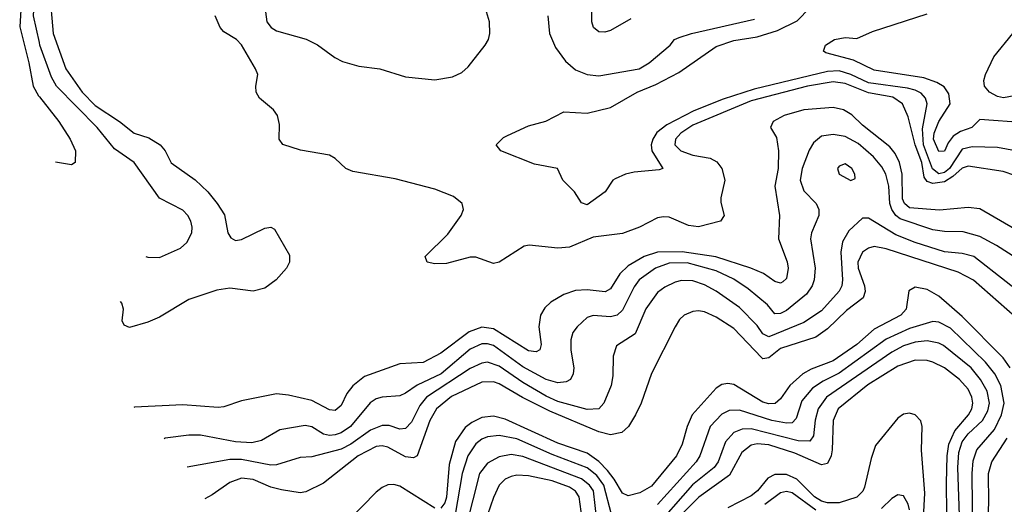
# Model space of a CAD drawing. Header units: inches. Extents: x 884549 to 1028252, y 526810 to 653624.
# Tile 591 of 656: x 989933 to 993294, y 544785 to 546437. Entities that reach past the tile are written whole.
import ezdxf

# ---------------------------------------------------------------- set-up
doc = ezdxf.new("R2010")
doc.units = ezdxf.units.IN
doc.header["$MEASUREMENT"] = 0
doc.layers.add('A9584', color=7, linetype='Continuous')
doc.layers.add('A9594', color=7, linetype='Continuous')

msp = doc.modelspace()

# ---------------------------------------------------------------- linework, layer by layer
at = {"layer": 'A9584', "color": 5}
for points, elevation in [([(990000, 546720.6), (989958, 546602), (989940.3, 546570), (989935.6, 546550), (989939.5, 546510), (989932.9, 546412.9), (989964.6, 546290), (989978.8, 546210), (989997.2, 546177.2), (990000, 546173.8)], 2160), ([(990000, 546359.3), (989980.1, 546450), (989981.8, 546490), (990000, 546602.1)], 2140)]:
    msp.add_lwpolyline(points, dxfattribs=dict(at, elevation=elevation))
at = {"layer": 'A9594', "color": 5}
for points, elevation in [([(990034.9, 546534.9), (990047.1, 546390), (990090.8, 546270), (990145.9, 546190), (990190, 546144.5), (990273.2, 546090), (990323.9, 546050), (990374.2, 546034.2), (990412.9, 546010), (990429.9, 545990), (990450, 545948.9), (990531.6, 545891.6), (990575, 545850), (990607.4, 545810), (990631.6, 545771.6), (990643.2, 545710), (990653.1, 545693.1), (990670, 545683.7), (990690, 545687.1), (990770, 545726.3), (990790, 545729.6), (990802.7, 545722.7), (990853.9, 545633.9), (990854.2, 545610), (990843.4, 545590), (990808.5, 545550), (990770, 545522.1), (990730, 545511.4), (990650, 545521.7), (990605.7, 545514.3), (990510, 545482.5), (990410, 545423.2), (990370, 545405.3), (990307.7, 545387.7), (990290, 545396), (990283, 545410), (990287.6, 545450), (990282, 545470), (990277, 545475.8)], 2120), ([(992019.5, 546440.5), (991950, 546400.3), (991930, 546395), (991910, 546396.3), (991892, 546410), (991885.7, 546430), (991885.1, 546530)], 2120), ([(990770, 546480.7), (990776.9, 546430), (990790.9, 546410.9), (990810, 546399.2), (990911.1, 546371.1), (990950, 546351.8), (991008.1, 546308.1), (991034.8, 546294.8), (991090, 546278.8), (991162, 546270), (991250, 546242), (991350, 546232.3), (991410, 546241.8), (991442.5, 546257.5), (991464, 546276), (991522.2, 546350), (991533, 546370), (991537.3, 546390), (991536.3, 546430), (991512.9, 546510)], 2080), ([(993350, 545986.3), (993270, 546001.4), (993183.9, 546003.9), (993150, 545995.5), (993106.5, 545930), (993090, 545916.3), (993070, 545911.3), (993048.2, 545928.2), (993017.9, 546010), (993014.7, 546065.3), (993030.6, 546150), (993024.3, 546170), (993010, 546186.4), (992990, 546197.4), (992963.7, 546203.7), (992830, 546222.1), (992770, 546249.8), (992730, 546262.8), (992690, 546261), (992439.4, 546200.6), (992334, 546166), (992234.1, 546125.9), (992141.4, 546078.6), (992107.5, 546052.5), (992093.8, 546030), (992088.2, 546010), (992091.1, 545990), (992127.7, 545930), (992115.3, 545924.7), (992030, 545917.5), (992000.5, 545910), (991965.9, 545894.1), (991958, 545890), (991930.8, 545850), (991870, 545805.6), (991850, 545813.2), (991827, 545850), (991786.6, 545890), (991768.7, 545930), (991690, 545944.5), (991575.3, 545990), (991559, 546010), (991584.5, 546035.5), (991597.5, 546042.5), (991670, 546074.8), (991729.3, 546090.7), (991790, 546123), (991870, 546118.5), (991950, 546137.6), (992040.7, 546190), (992104.1, 546215.9), (992183.1, 546256.9), (992310, 546345.8), (992370, 546366.6), (992450, 546379.1), (992519.3, 546400.7), (992586.6, 546433.4), (992630, 546477.2)], 2060), ([(993330, 545905.7), (993290, 545919.5), (993170, 545938.1), (993150, 545931.3), (993118.1, 545901.9), (993090, 545884.2), (993050, 545878.7), (993030, 545885), (993020.6, 545900.6), (993011.9, 545950), (992989.3, 546010), (992965.6, 546105.6), (992945.8, 546150), (992913, 546173), (992830, 546188.1), (992750, 546219.7), (992710, 546225.6), (992622.3, 546210), (992430, 546159.9), (992230, 546077.5), (992189.7, 546050), (992171.4, 546030), (992169.2, 546010), (992190.1, 545990), (992230, 545975), (992290, 545965.4), (992312.5, 545952.5), (992329.5, 545930), (992339.8, 545890), (992325.7, 545830), (992326.3, 545813.7), (992337.4, 545770), (992325.3, 545750), (992250, 545730.4), (992215.8, 545735.8), (992150, 545763.4), (992130, 545764.9), (992110, 545761.4), (992048.4, 545730), (991990, 545707.7), (991890, 545695), (991810, 545661.8), (991770, 545658.4), (991672, 545668), (991654.8, 545665.2), (991570, 545609.8), (991550, 545605.3), (991490, 545626.9), (991470, 545626.9), (991390, 545606), (991350, 545604.1), (991324, 545610), (991316.9, 545630), (991394.2, 545705.8), (991440.1, 545770), (991448.3, 545790), (991443.4, 545810), (991414.2, 545834.2), (991350, 545859.5), (991214.8, 545894.8), (991070, 545919.4), (991046, 545930), (991010, 545963.8), (990990, 545975), (990891.8, 545991.8), (990831, 546011), (990818.9, 546030), (990819.7, 546079.7), (990813.3, 546110), (990799.6, 546130), (990751.6, 546170), (990740.5, 546190), (990738.7, 546210), (990745.6, 546250), (990737.6, 546270), (990690, 546351.5), (990673, 546370), (990630, 546395.8), (990617.1, 546410), (990600.6, 546450)], 2080), ([(991735.3, 546450), (991741.8, 546390), (991762.3, 546342.3), (991795.4, 546295.4), (991830, 546266.1), (991870, 546250.1), (991910, 546245.2), (992047.6, 546270), (992081, 546290), (992153.7, 546350), (992168, 546370), (992183.7, 546376.3), (992226.3, 546390), (992441, 546439)], 2080), ([(993365.6, 546085.6), (993210, 546096.5), (993182.7, 546070), (993143.7, 546056.3), (993119.5, 546040.5), (993102.5, 546017.5), (993090, 545988.5), (993070, 545988.2), (993051.9, 546030), (993054.4, 546050), (993070, 546089.5), (993109.3, 546150), (993104.2, 546184.2), (993087.9, 546207.9), (993062.9, 546222.9), (993018.9, 546238.9), (992850, 546265.2), (992779, 546299), (992684, 546324), (992676.3, 546330), (992683.9, 546350), (992714.5, 546370), (992750, 546376.8), (992790, 546373), (992843.4, 546396.6), (993030, 546457.1)], 2040), ([(993370, 546185.8), (993290.9, 546170.9), (993270, 546175.1), (993242.9, 546190), (993226, 546210), (993223.7, 546230), (993229.2, 546250), (993258, 546310), (993322.6, 546390)], 2020), ([(990363.5, 545629.5), (990370, 545627.2), (990410, 545626.6), (990482, 545658), (990502.9, 545677.1), (990520.2, 545710), (990521.7, 545730), (990517, 545750), (990506.5, 545770), (990490, 545788), (990410, 545828.2), (990323.2, 545950), (990256.3, 545996.3), (990197.8, 546070), (990058.6, 546210), (990041.2, 546241.2), (990002.1, 546350), (990000, 546359.3)], 2140), ([(990000, 546173.8), (990066.8, 546090), (990105.3, 546030), (990123.1, 545990), (990122, 545950), (990110, 545942), (990054.8, 545951.8)], 2160), ([(993330, 545723), (993210, 545791.7), (993170, 545796.9), (993072.4, 545787.6), (992970, 545795.9), (992952.5, 545810), (992946.6, 545826.6), (992945, 545910), (992936.1, 545950), (992921.1, 545981.1), (992903.5, 546003.5), (992810, 546077.6), (992773.1, 546113.1), (992745.2, 546130), (992710, 546138.2), (992610, 546129.9), (992541.8, 546110), (992504.2, 546090), (992496.2, 546070), (992515.7, 546035.7), (992522.8, 545990), (992521.6, 545930), (992510.9, 545870), (992526.3, 545770), (992523.3, 545690), (992552, 545612), (992556, 545590), (992550, 545554.2), (992537.3, 545542.7), (992530, 545538.8), (992510, 545544.4), (992471.7, 545571.7), (992429, 545590), (992308.8, 545628.8), (992193.9, 545646.1), (992110, 545644.8), (992064.8, 545630), (992010, 545597.6), (991981.8, 545570), (991950, 545519.9), (991931, 545509), (991870, 545516.5), (991830, 545514), (991790, 545500.4), (991745.7, 545474.3), (991725.6, 545454.4), (991710.5, 545429.5), (991705.3, 545390), (991713, 545330), (991708.1, 545311.9), (991695.4, 545304.6), (991670, 545307.4), (991550, 545383.3), (991510, 545388.3), (991466.9, 545373.1), (991370, 545300.1), (991310, 545267.9), (991230, 545263.4), (991110, 545220.5), (991070, 545188.8), (991050, 545161.9), (991030, 545121.7), (991010, 545104.9), (990990, 545106.3), (990930, 545138.3), (990850, 545156.7), (990810, 545161.1), (990690, 545137.2), (990630, 545116.8), (990610, 545114.2), (990490, 545123.7), (990324.7, 545115.3), (990322.9, 545115.1)], 2120), ([(993364.7, 545604.7), (993267.3, 545667.3), (993210, 545697.7), (993153.3, 545713.3), (993090, 545714.8), (993050, 545720.9), (992938.5, 545758.5), (992923.4, 545770), (992909.3, 545790), (992903.5, 545810), (992899.8, 545870), (992889.6, 545910), (992875.8, 545935.8), (992847.7, 545970), (992795.3, 546015.3), (992750, 546038.9), (992710, 546045.4), (992670, 546039.7), (992642.2, 546017.8), (992627.6, 545992.4), (992604, 545930), (992596.9, 545890), (992610, 545853.2), (992651.8, 545810), (992660.5, 545790), (992660.5, 545770), (992635.6, 545710), (992631.9, 545690), (992648.3, 545590), (992644.5, 545550), (992637.4, 545530), (992618.6, 545501.4), (992550, 545445.9), (992530, 545435.2), (992510, 545434.1), (992485.3, 545465.3), (992419.8, 545519.8), (992370, 545552), (992310, 545581.3), (992211.4, 545608.6), (992150, 545606.5), (992103.6, 545590), (992047.9, 545550), (992030, 545525.9), (991990, 545446.4), (991972.4, 545430), (991950, 545424.3), (991890, 545428.7), (991870, 545422), (991835.6, 545390), (991821.3, 545370), (991814, 545346), (991814.7, 545310), (991824.2, 545250), (991822.5, 545230), (991812.9, 545210), (991797.9, 545202.1), (991770, 545198.8), (991730, 545210.7), (991650, 545253.9), (991550, 545326.4), (991530, 545331.9), (991510, 545331.4), (991470, 545313.6), (991371.6, 545230), (991289.6, 545190.4), (991250, 545163.7), (991230, 545154.6), (991170, 545150.4), (991150, 545144.6), (991129.4, 545130.6), (991061.7, 545050), (991030, 545027.8), (991010, 545021), (990990, 545019), (990970, 545023.9), (990930, 545048.9), (990906.9, 545053.1), (990821, 545039), (990758.3, 545001.7), (990725.8, 544994.2), (990670, 544997.5), (990550, 545020.6), (990510, 545020.6), (990429.7, 545010.3), (990425.8, 545007.9)], 2140), ([(993410, 545456.3), (993190, 545629.5), (993150, 545639.7), (993090, 545645.5), (992990, 545676.9), (992923, 545703), (992830, 545760.6), (992810, 545760.3), (992762.7, 545717.3), (992740.9, 545679.1), (992736, 545644), (992741.9, 545550), (992739.6, 545530), (992730, 545511.6), (992670, 545444.4), (992610, 545404.4), (992490, 545355.2), (992470, 545365.4), (992450, 545394.9), (992390, 545455.8), (992310, 545511.5), (992270, 545532.6), (992230, 545546.6), (992191.8, 545548.2), (992170, 545542.3), (992134.6, 545525.4), (992110, 545506.6), (992070, 545450.7), (992033.7, 545366.3), (991970, 545324.7), (991959, 545290), (991957.2, 545222.8), (991951.5, 545190), (991927.2, 545130), (991910.1, 545109.9), (991870, 545108.2), (991770, 545135.4), (991730, 545153.4), (991650, 545200), (991570, 545256), (991530, 545269), (991510, 545266.1), (991470, 545247.7), (991321, 545150), (991298.8, 545121.2), (991270, 545064.9), (991250, 545043.2), (991230, 545040.9), (991193.5, 545053.5), (991170, 545053.3), (991130, 545037.5), (991062.7, 544990), (991030, 544972.3), (990930, 544946.1), (990890, 544944), (990810, 544919.2), (990790, 544918.6), (990690, 544937), (990650, 544937.1), (990504.9, 544910.7)], 2160), ([(993358.8, 545398.8), (993188.4, 545548.4), (993136.2, 545576.2), (992890, 545656.1), (992850, 545663.9), (992830, 545658.6), (992810, 545644.4), (992793.7, 545610), (992794.8, 545590), (992816.5, 545530), (992819.1, 545510), (992811.8, 545488.2), (992755, 545445), (992690, 545383.4), (992650, 545354.6), (992530, 545315.5), (992490, 545284.4), (992470, 545281.2), (992464.8, 545284.8), (992370, 545384.1), (992310, 545422.9), (992270, 545440.4), (992250, 545444.1), (992230, 545442.4), (992200.9, 545430), (992185.2, 545414.8), (992170.1, 545389.9), (992090, 545231.2), (992053.9, 545130), (992034.8, 545090), (992010.8, 545050), (991987.9, 545030), (991950, 545021.6), (991910, 545031.8), (991742, 545102), (991648.7, 545148.7), (991570, 545195.3), (991550, 545202.2), (991510, 545201.2), (991407.2, 545152.8), (991355.9, 545110), (991333, 545070), (991290.1, 544950), (991277.4, 544942.6), (991250, 544946.9), (991190, 544979.8), (991170, 544984.2), (991150, 544982.1), (991087.8, 544950), (990970, 544857.1), (990910, 544827.5), (990890, 544823.9), (990826.4, 544833.6), (990790, 544843.6), (990730, 544869.5), (990690, 544873.4), (990650, 544859.4), (990590, 544817.2), (990565.4, 544803.8)], 2180), ([(993313.4, 545250), (993290, 545284.1), (993150, 545425.5), (993070, 545494.7), (993030, 545516.6), (992990, 545525.4), (992967.5, 545512.5), (992958.8, 545450), (992940.8, 545430), (992850, 545381.8), (992790, 545329.4), (992710, 545273.5), (992634.5, 545245.5), (992606.2, 545230), (992561.6, 545190), (992530, 545144.2), (992511.6, 545128.4), (992490, 545126.9), (992470, 545132.5), (992370, 545192.6), (992350, 545196.6), (992330, 545193), (992310, 545180.7), (992228, 545090), (992210.8, 545050), (992194.5, 544990), (992174.3, 544950), (992090, 544847), (992050, 544823.9), (992010, 544813.2), (991990, 544822.2), (991962.5, 544870), (991939.5, 544899.5), (991910, 544931), (991870, 544959.3), (991770, 544992.8), (991590, 545075.1), (991550, 545085.2), (991510, 545080.4), (991476.1, 545063.9), (991453.5, 545046.5), (991420.8, 544999.2), (991399.1, 544920.9), (991390, 544808.9), (991383.6, 544790), (991370, 544771.7)], 2220), ([(993186.3, 544670), (993183.9, 544890), (993187.1, 544932.9), (993200.3, 544970), (993260.1, 545039.9), (993284.5, 545090), (993293.4, 545130), (993281.6, 545190), (993261.4, 545230), (993229.8, 545269.8), (993110, 545385.3), (993070, 545405.8), (993050, 545408), (992970, 545384.6), (992890, 545348.2), (992730, 545231.3), (992675.2, 545204.8), (992639.1, 545180.9), (992602.2, 545137.8), (992583.2, 545076.8), (992570, 545062.2), (992550, 545061.2), (992500.3, 545070), (992390, 545106.2), (992355, 545105), (992330, 545092.4), (992290, 545049.8), (992254.6, 544950), (992241.7, 544930), (992110, 544783.5)], 2240), ([(993148, 544550), (993135.1, 544910), (993138.6, 544961.4), (993150, 544997.9), (993170, 545025.3), (993219.3, 545070), (993237.2, 545102.8), (993242.9, 545130), (993235.2, 545170), (993213, 545210), (993180.3, 545250), (993086.3, 545326.3), (993070, 545334.5), (993030, 545341.5), (992990, 545337.4), (992950, 545324.5), (992910, 545302.9), (992687.3, 545150), (992658.4, 545110), (992647.9, 545072.1), (992641.9, 545018.1), (992630, 545000.4), (992590, 545000.9), (992430, 545041.8), (992398.8, 545041.2), (992370, 545029.5), (992342.5, 544997.5), (992316.5, 544930), (992303.8, 544910), (992229.1, 544850.9), (992090, 544692.4)], 2260), ([(993100, 544550), (993096.6, 544856.6), (993098.4, 544950), (993104.1, 544990), (993124.5, 545035.5), (993171.2, 545090), (993182.4, 545110), (993185.8, 545130), (993182.7, 545150), (993170, 545176.9), (993140.9, 545210), (993090, 545249.5), (993050, 545269.5), (993030, 545275.2), (992990, 545275.9), (992930, 545256), (992828.2, 545191.8), (992726.7, 545110), (992709.1, 545070), (992705.8, 544970), (992702.4, 544950), (992690, 544924.1), (992670, 544919.3), (992578.8, 544958.8), (992490, 544987.5), (992450, 544991.2), (992430, 544986.6), (992398.3, 544961.7), (992356, 544884), (992250.8, 544809.2), (992172.2, 544730)], 2280), ([(993007.4, 544550), (993022.5, 544822.5), (993010.9, 544969.1), (993013.1, 545050), (993009.2, 545069.2), (992990, 545089.8), (992970, 545095.2), (992950, 545092.2), (992930, 545078.7), (992854.6, 544985.4), (992838.9, 544941.1), (992817, 544843), (992811.1, 544828.9), (992790.7, 544809.3), (992730, 544789.5), (992690, 544789.8), (992670, 544795.1), (992645.4, 544810), (992586.1, 544870), (992550, 544885.8), (992510, 544885.9), (992486.7, 544873.3), (992451.2, 544830), (992430, 544813.5), (992350, 544772.7)], 2320), ([(991952.7, 544750), (991927, 544850), (991902.9, 544882.9), (991870, 544909.4), (991750, 544954.7), (991630, 545008.1), (991570, 545019.6), (991530, 545015), (991510, 545006.7), (991490, 544990.9), (991462.7, 544950), (991443.1, 544890), (991419.8, 544750)], 2240), ([(993320.2, 544390), (993285.5, 544490), (993244.7, 544570), (993238.6, 544598.6), (993234.7, 544670), (993240.9, 544790), (993239.7, 544890), (993250.9, 544930), (993303, 545010)], 2220), ([(991903.1, 544730), (991891.4, 544830), (991878, 544850), (991851, 544871), (991650, 544948.2), (991610, 544954.5), (991570, 544946.5), (991530, 544924.9), (991502.9, 544890), (991456.9, 544710)], 2260), ([(991856.2, 544710), (991842.7, 544810), (991829.8, 544829.8), (991810, 544843.5), (991750, 544864.8), (991670, 544881.2), (991630, 544883.7), (991610, 544879.2), (991590, 544869.9), (991569.6, 544850), (991550, 544807.7), (991508.8, 544690)], 2280), ([(991350, 544771.7), (991230, 544846.3), (991210, 544851.6), (991190, 544850.7), (991170, 544842.3), (991150, 544826.3), (991053.1, 544726.9)], 2220), ([(992650, 544765), (992570, 544824.3), (992550, 544828.3), (992530, 544823.5), (992476.1, 544783.9)], 2340), ([(992970, 544766), (992965, 544785), (992950, 544813.3), (992930, 544816.8), (992910, 544804.5), (992874.7, 544770)], 2340)]:
    msp.add_lwpolyline(points, dxfattribs=dict(at, elevation=elevation))
at = {"layer": 'A9594', "color": 5, "elevation": 2160}
msp.add_lwpolyline([(992750, 545945.7), (992730, 545938), (992724.7, 545930), (992730.4, 545910), (992770, 545888.9), (992784.7, 545895.3), (992783.5, 545910), (992773.6, 545930)], close=True, dxfattribs=at)

doc.saveas('drawing.dxf')
